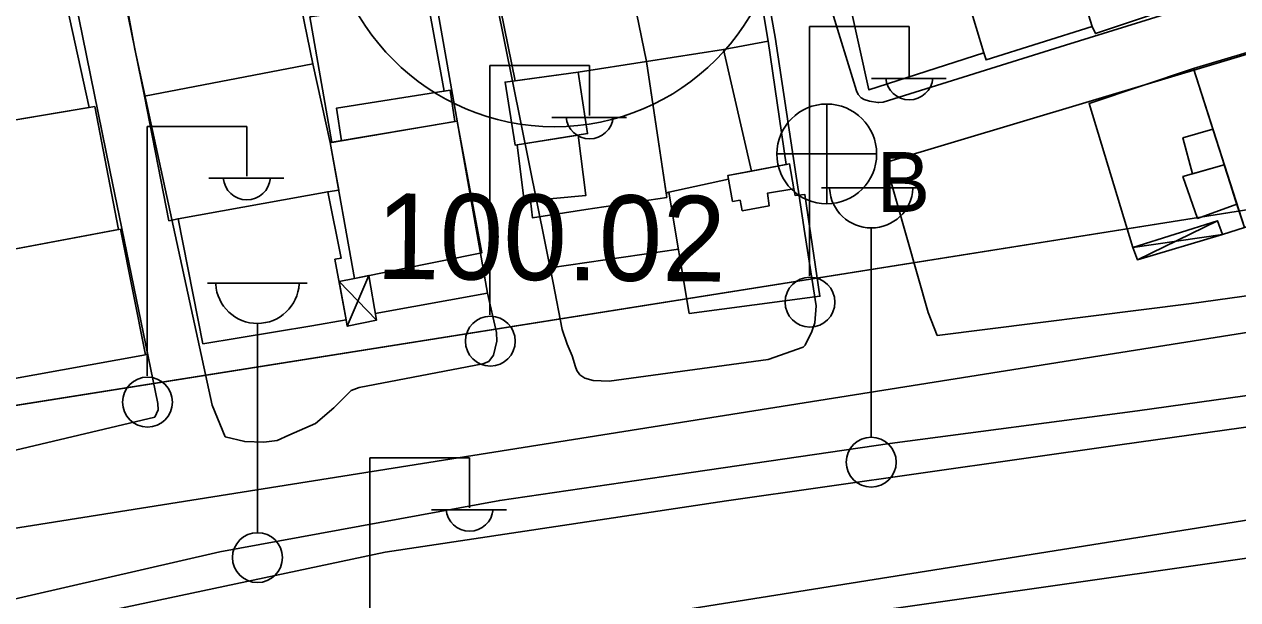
# Model space of a CAD drawing. Extents: x 417997 to 421451, y 4451742 to 4455216.
# Drawn here: x 419386.2 to 419471.4, y 4453648.5 to 4453688.8 of the extents above; entities that cross this region are included whole.
import ezdxf

# ---------------------------------------------------------------- set-up
doc = ezdxf.new("R2010")
doc.units = 0
for name, color, linetype in [('ADAKENARI', 7, 'Continuous'), ('B_Mesken', 7, 'Continuous'), ('B_Sundurma', 7, 'Continuous'), ('B_Teras', 7, 'Continuous'), ('KALDIRIM', 7, 'Continuous'), ('PL_TİCK', 7, 'Continuous'), ('S_Cad_Sok_Lambasi', 7, 'Continuous'), ('S_Elektrik_Diregi', 7, 'Continuous'), ('S_Rogar_Kapagi_Buski', 7, 'Continuous'), ('SM_TAKS', 7, 'Continuous'), ('TR_TİCK', 7, 'Continuous'), ('Y_Kot_Noktasi', 7, 'Continuous'), ('Yol_Kaldirim_kenari_bordurtasi', 7, 'Continuous'), ('Yol_Sose', 7, 'Continuous')]:
    doc.layers.add(name, color=color, linetype=linetype)

msp = doc.modelspace()

# ---------------------------------------------------------------- linework, layer by layer
at = {"layer": 'ADAKENARI'}
msp.add_line((419357.852, 4453657.692), (419512.037, 4453682.179), dxfattribs=at)
msp.add_line((419357.852, 4453657.692), (419512.037, 4453682.179), dxfattribs=at)
at = {"layer": 'B_Mesken'}
for points in [[(419458.085, 4453698.482), (419458.355, 4453698.581), (419459.71, 4453699.073), (419465.452, 4453700.962), (419468.968, 4453690.739), (419461.367, 4453688.184), (419461.134, 4453688.681)], [(419453.538, 4453686.833), (419453.698, 4453686.342), (419461.134, 4453688.681), (419458.085, 4453698.482), (419452.227, 4453696.335), (419450.856, 4453695.744)], [(419428.8, 4453695.121), (419429.617, 4453691.58), (419428.824, 4453691.368), (419429.873, 4453686.229), (419435.278, 4453687.075), (419438.425, 4453687.644), (419436.931, 4453696.47)], [(419453.538, 4453686.833), (419445.484, 4453684.233), (419443.446, 4453693.459), (419446.684, 4453694.281), (419450.856, 4453695.744)], [(419394.664, 4453683.804), (419392.856, 4453692.642), (419404.66, 4453694.88), (419406.482, 4453686.055)], [(419428.824, 4453691.368), (419428.388, 4453691.344), (419427.771, 4453694.951), (419427.76, 4453695.031), (419427.613, 4453695.022), (419418.896, 4453693.612), (419420.654, 4453684.878), (419425.075, 4453685.47), (419429.873, 4453686.229)], [(419388.822, 4453691.985), (419390.771, 4453683), (419380.599, 4453681.301), (419380.32, 4453682.64), (419379.686, 4453686.208), (419379.624, 4453686.575), (419381.212, 4453686.754), (419380.776, 4453689.254), (419380.115, 4453689.09), (419379.842, 4453690.197), (419381.865, 4453690.672), (419384.525, 4453691.174)], [(419414.51, 4453690.586), (419415.674, 4453684.154), (419416.101, 4453684.221), (419416.435, 4453682.018), (419408.477, 4453680.667), (419407.798, 4453680.552), (419406.27, 4453689.352), (419410.557, 4453689.959)], [(419476.17, 4453688.091), (419468.242, 4453685.745), (419471.822, 4453674.573), (419479.357, 4453677.031), (419478.359, 4453680.493)], [(419438.425, 4453687.644), (419435.278, 4453687.075), (419429.873, 4453686.229), (419431.25, 4453677.002), (419431.445, 4453677.051), (419435.622, 4453677.974), (419435.578, 4453678.22), (419437.234, 4453678.534), (419439.687, 4453678.998)], [(419397.02, 4453675.194), (419396.378, 4453675.062), (419394.664, 4453683.804), (419406.482, 4453686.055), (419407.698, 4453680.535), (419408.296, 4453677.191), (419407.519, 4453677.087)], [(419425.075, 4453685.47), (419429.873, 4453686.229), (419431.295, 4453676.699), (419425.63, 4453675.837), (419421.878, 4453675.267), (419421.744, 4453676.476), (419421.294, 4453676.436), (419420.81, 4453680.376), (419420.669, 4453680.353), (419419.96, 4453684.785)], [(419471.822, 4453674.573), (419470.276, 4453674.084), (419469.938, 4453675.062), (419463.993, 4453673.172), (419460.926, 4453683.27), (419468.242, 4453685.745), (419468.969, 4453683.474), (419469.675, 4453681.271), (419470.348, 4453679.164), (419471.186, 4453676.558), (419471.822, 4453674.573)], [(419382.511, 4453672.51), (419381.788, 4453675.845), (419382.333, 4453675.968), (419381.573, 4453680.078), (419380.884, 4453679.971), (419380.599, 4453681.301), (419391.17, 4453683.066), (419392.831, 4453674.439)], [(419409.402, 4453671.01), (419407.698, 4453680.535), (419416.597, 4453682.045), (419418.317, 4453672.798)], [(419440.217, 4453677.298), (419440.308, 4453676.818), (419440.983, 4453676.907), (419442.04, 4453669.758), (419432.873, 4453668.558), (419431.445, 4453677.051), (419435.622, 4453677.974), (419435.578, 4453678.22), (419439.918, 4453679.041)], [(419398.753, 4453666.421), (419397.02, 4453675.194), (419407.519, 4453677.087), (419408.45, 4453672.431), (419408.019, 4453672.358), (419408.802, 4453668.117), (419406.4, 4453667.68)], [(419385.026, 4453663.905), (419384.171, 4453668.604), (419383.291, 4453668.443), (419382.511, 4453672.51), (419392.969, 4453674.465), (419394.729, 4453665.658)]]:
    msp.add_lwpolyline(points, close=True, dxfattribs=at)
at = {"layer": 'B_Sundurma'}
for p, q in [((419464.315, 4453672.323), (419469.938, 4453675.062)), ((419463.993, 4453673.172), (419470.276, 4453674.084)), ((419408.88, 4453667.654), (419410.407, 4453671.211)), ((419410.93, 4453668.074), (419408.31, 4453670.786))]:
    msp.add_line(p, q, dxfattribs=at)
for points in [[(419463.993, 4453673.172), (419464.315, 4453672.323), (419470.276, 4453674.084), (419469.938, 4453675.062)], [(419408.802, 4453668.117), (419408.88, 4453667.654), (419410.93, 4453668.074), (419410.407, 4453671.211), (419409.402, 4453671.01), (419408.31, 4453670.786)]]:
    msp.add_lwpolyline(points, close=True, dxfattribs=at)
at = {"layer": 'B_Teras'}
for points in [[(419435.278, 4453687.075), (419437.234, 4453678.534), (419435.578, 4453678.22), (419435.622, 4453677.974), (419431.445, 4453677.051), (419431.25, 4453677.002), (419429.873, 4453686.229)], [(419420.669, 4453680.353), (419419.96, 4453684.785), (419425.075, 4453685.47), (419425.74, 4453681.177)], [(419416.435, 4453682.018), (419408.477, 4453680.667), (419408.142, 4453682.96), (419416.101, 4453684.221)], [(419468.191, 4453678.348), (419467.513, 4453680.864), (419469.606, 4453681.488), (419470.305, 4453679.308), (419470.403, 4453678.979)], [(419421.294, 4453676.436), (419420.81, 4453680.376), (419425.082, 4453681.07), (419425.615, 4453676.824)], [(419435.9, 4453676.407), (419435.578, 4453678.22), (419439.918, 4453679.041), (419440.217, 4453677.298), (419438.357, 4453676.985), (419438.486, 4453676.11), (419436.601, 4453675.762), (419436.438, 4453676.493)], [(419470.403, 4453678.979), (419467.504, 4453678.152), (419468.536, 4453675.225), (419471.296, 4453676.214)]]:
    msp.add_lwpolyline(points, close=True, dxfattribs=at)
at = {"layer": 'KALDIRIM'}
for p, q in [((419358.281, 4453649.153), (419474.779, 4453667.655)), ((419358.281, 4453649.153), (419474.779, 4453667.655)), ((419359.775, 4453636.227), (419476.858, 4453654.822)), ((419359.775, 4453636.227), (419476.858, 4453654.822))]:
    msp.add_line(p, q, dxfattribs=at)
at = {"layer": 'PL_TİCK'}
msp.add_lwpolyline([(419340.046, 4453710.553), (419346.534, 4453666.019), (419357.852, 4453657.692), (419512.037, 4453682.179), (419518.634, 4453683.039), (419510.816, 4453737.674), (419340.046, 4453710.553)], dxfattribs=at)
msp.add_lwpolyline([(419340.046, 4453710.553), (419346.534, 4453666.019), (419357.852, 4453657.692), (419512.037, 4453682.179), (419518.634, 4453683.039), (419510.816, 4453737.674), (419340.046, 4453710.553)], dxfattribs=at)
at = {"layer": 'S_Cad_Sok_Lambasi'}
for p, q in [((419442.145, 4453677.375), (419449.145, 4453677.375)), ((419445.645, 4453659.875), (419445.645, 4453674.55)), ((419399.082, 4453670.678), (419406.082, 4453670.678)), ((419402.582, 4453653.178), (419402.582, 4453667.854))]:
    msp.add_line(p, q, dxfattribs=at)
for centre in [(419445.645, 4453658.125), (419402.582, 4453651.428)]:
    msp.add_circle(centre, 1.75, dxfattribs=at)
for centre in [(419445.645, 4453677.479), (419402.582, 4453670.783)]:
    msp.add_arc(centre, 2.929, 183.298, 356.90719, dxfattribs=at)
at = {"layer": 'S_Elektrik_Diregi'}
for p, q in [((419441.312, 4453671.185), (419441.312, 4453688.686)), ((419441.312, 4453688.686), (419448.312, 4453688.686)), ((419448.312, 4453685.186), (419448.312, 4453688.686)), ((419418.887, 4453668.447), (419418.887, 4453685.947)), ((419418.887, 4453685.947), (419425.887, 4453685.947)), ((419425.887, 4453682.447), (419425.887, 4453685.947)), ((419445.652, 4453685.046), (419450.902, 4453685.046)), ((419423.227, 4453682.307), (419428.477, 4453682.307)), ((419394.839, 4453664.173), (419394.839, 4453681.673)), ((419394.839, 4453681.673), (419401.839, 4453681.673)), ((419401.839, 4453678.173), (419401.839, 4453681.673)), ((419399.179, 4453678.033), (419404.429, 4453678.033)), ((419410.464, 4453640.931), (419410.464, 4453658.431)), ((419410.464, 4453658.431), (419417.464, 4453658.431)), ((419410.464, 4453640.931), (419410.464, 4453658.431)), ((419410.464, 4453658.431), (419417.464, 4453658.431)), ((419417.464, 4453654.931), (419417.464, 4453658.431)), ((419417.464, 4453654.931), (419417.464, 4453658.431)), ((419414.804, 4453654.791), (419420.054, 4453654.791)), ((419414.804, 4453654.791), (419420.054, 4453654.791))]:
    msp.add_line(p, q, dxfattribs=at)
for centre in [(419441.348, 4453669.35), (419418.923, 4453666.611), (419394.875, 4453662.338)]:
    msp.add_circle(centre, 1.75, dxfattribs=at)
for centre in [(419448.313, 4453685.198), (419425.888, 4453682.46), (419401.84, 4453678.186), (419417.465, 4453654.944), (419417.465, 4453654.944)]:
    msp.add_arc(centre, 1.658, 184.83843, 355.14641, dxfattribs=at)
at = {"layer": 'S_Rogar_Kapagi_Buski'}
for p, q in [((419442.524, 4453683.242), (419442.524, 4453676.242)), ((419439.024, 4453679.742), (419446.024, 4453679.742))]:
    msp.add_line(p, q, dxfattribs=at)
msp.add_circle((419442.524, 4453679.742), 3.5, dxfattribs=at)
at = {"layer": 'SM_TAKS'}
msp.add_circle((419423.429, 4453697.642), 15.988, dxfattribs=at)
msp.add_circle((419423.429, 4453697.642), 15.988, dxfattribs=at)
at = {"layer": 'TR_TİCK'}
msp.add_lwpolyline([(419510.816, 4453737.674), (419340.046, 4453710.553), (419346.534, 4453666.019), (419357.852, 4453657.692), (419512.037, 4453682.179), (419518.634, 4453683.039), (419510.816, 4453737.674)], dxfattribs=at)
msp.add_lwpolyline([(419510.816, 4453737.674), (419340.046, 4453710.553), (419346.534, 4453666.019), (419357.852, 4453657.692), (419512.037, 4453682.179), (419518.634, 4453683.039), (419510.816, 4453737.674)], dxfattribs=at)
msp.add_arc((419423.429, 4453697.642), 15.988, 180, 0, dxfattribs=at)
msp.add_arc((419423.429, 4453697.642), 15.988, 180, 0, dxfattribs=at)
at = {"layer": 'Yol_Kaldirim_kenari_bordurtasi'}
for points in [[(419423.122, 4453671.754), (419432.117, 4453673.054)], [(419418.716, 4453669.981), (419410.85, 4453668.553)]]:
    msp.add_lwpolyline(points, dxfattribs=at)
at = {"layer": 'Yol_Sose'}
for points in [[(419381.478, 4453733.233), (419385.299, 4453714.989), (419389.228, 4453693.327), (419392.234, 4453678.594)], [(419438.904, 4453687.938), (419435.945, 4453704.416), (419433.99, 4453718.424), (419432.978, 4453732.223)], [(419393.993, 4453687.084), (419399.418, 4453662.128), (419400.33, 4453659.909), (419401.696, 4453659.571), (419403.036, 4453659.534), (419403.967, 4453659.636), (419404.791, 4453660.012), (419406.658, 4453660.844), (419407.953, 4453661.927), (419409.167, 4453663.146), (419409.715, 4453663.36), (419418.402, 4453665.015), (419418.814, 4453665.175), (419419.146, 4453665.637), (419419.373, 4453666.618), (419419.35, 4453667.219), (419418.716, 4453669.981), (419409.972, 4453719.634), (419408.979, 4453728.942)], [(419393.993, 4453687.084), (419393.556, 4453689.379), (419390.619, 4453704.776)], [(419442.806, 4453690.014), (419444.599, 4453684.171), (419444.736, 4453683.923), (419444.942, 4453683.687), (419445.138, 4453683.567), (419445.527, 4453683.442), (419446.097, 4453683.362), (419446.174, 4453683.357), (419446.486, 4453683.365), (419459.284, 4453687.369), (419474.83, 4453692.206)], [(419687.318, 4453691.157), (419663.595, 4453688.115), (419645.327, 4453685.706), (419627.661, 4453683.388), (419612.25, 4453681.355), (419603.987, 4453680.24), (419592.041, 4453678.852), (419583.668, 4453677.642), (419570.483, 4453675.866), (419555.043, 4453673.71), (419538.491, 4453671.617), (419524.426, 4453669.724), (419511.626, 4453667.959), (419498.938, 4453666.453), (419485.905, 4453664.744), (419464.333, 4453661.731), (419446.941, 4453659.425), (419432.064, 4453657.265), (419419.58, 4453655.443), (419399.939, 4453651.827), (419378.489, 4453646.913), (419365.485, 4453643.755), (419348.204, 4453639.862), (419331.12, 4453636.474)], [(419419.377, 4453690.297), (419423.336, 4453670.693)], [(419440.987, 4453674.172), (419438.904, 4453687.938)], [(419674.542, 4453687.168), (419642.069, 4453683.029), (419611.823, 4453678.846), (419585.845, 4453675.645), (419555.931, 4453671.788), (419527.144, 4453667.95), (419499.955, 4453664.511), (419463.075, 4453659.337), (419435.498, 4453655.408), (419411.551, 4453651.808), (419392.577, 4453647.789), (419371.839, 4453643.126), (419350.522, 4453638.357), (419326.837, 4453633.196), (419313.182, 4453630.724), (419308.036, 4453630.078), (419295.605, 4453629.486), (419287.198, 4453629.346)], [(419370.018, 4453675.64), (419372.783, 4453660.014), (419373.102, 4453658.838), (419373.397, 4453658.153), (419373.937, 4453657.358), (419374.508, 4453656.917), (419375.272, 4453656.747), (419377.585, 4453657.071), (419395.377, 4453661.275), (419395.628, 4453661.805), (419395.604, 4453662.242), (419392.234, 4453678.594)], [(419423.336, 4453670.693), (419423.966, 4453667.438), (419424.314, 4453666.398), (419424.663, 4453665.576), (419424.903, 4453664.81), (419424.983, 4453664.563), (419425.2, 4453664.261), (419425.554, 4453664.013), (419426.127, 4453663.845), (419427.25, 4453663.809), (419438.404, 4453665.336), (419440.875, 4453666.191), (419441.013, 4453666.327), (419441.486, 4453667.279), (419441.683, 4453667.906), (419441.774, 4453669.079), (419440.987, 4453674.172)], [(419431.114, 4453604.27), (419491.696, 4453628.906), (419487.104, 4453653.015), (419486.696, 4453653.264), (419485.465, 4453653.301), (419417.675, 4453643.646), (419417.399, 4453643.348), (419417.259, 4453643.049), (419417.227, 4453642.422), (419422.936, 4453627.856), (419447.934, 4453637.013)]]:
    msp.add_lwpolyline(points, dxfattribs=at)
msp.add_lwpolyline([(419449.631, 4453668.633), (419446.65, 4453679.141), (419484.443, 4453690.466), (419485.887, 4453676.118), (419485.577, 4453675.028), (419485.547, 4453674.619), (419485.628, 4453674.482), (419485.653, 4453674.29), (419485.788, 4453673.962), (419485.785, 4453673.689), (419485.756, 4453673.388), (419485.672, 4453673.171), (419485.505, 4453672.844), (419485.087, 4453672.028), (419484.785, 4453671.839), (419484.318, 4453671.624), (419483.083, 4453671.333), (419468.117, 4453669.26), (419450.275, 4453667.017)], close=True, dxfattribs=at)

# ---------------------------------------------------------------- texts
at = {"layer": 'S_Rogar_Kapagi_Buski'}
msp.add_text('B', height=4.2, dxfattribs=at).set_placement((419446.024, 4453675.678))
at = {"layer": 'Y_Kot_Noktasi'}
msp.add_text('100.02 ', height=6, rotation=359.53575, dxfattribs=at).set_placement((419410.885, 4453670.988))

doc.saveas('drawing.dxf')
